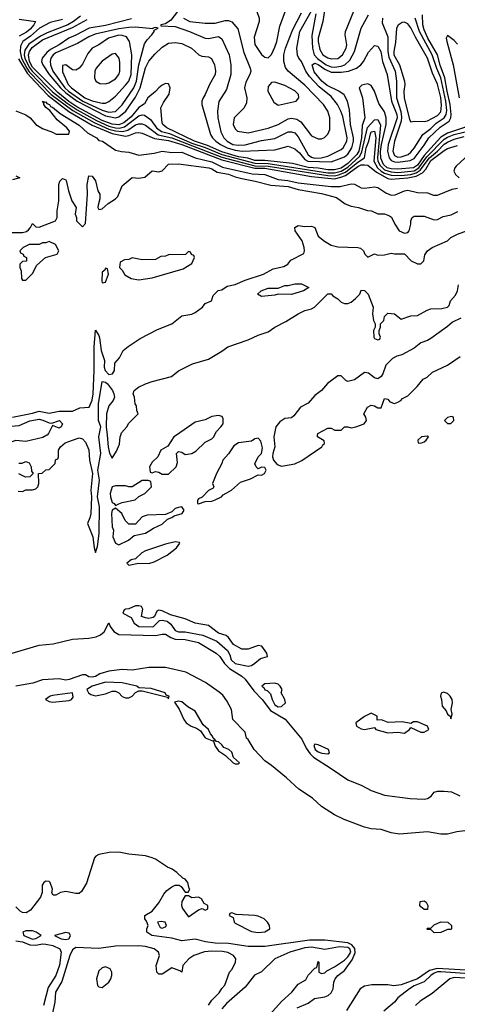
# Model space of a CAD drawing. Header units: inches. Extents: x 2348352 to 2479776, y 460422 to 613655.
# Tile 455 of 590: x 2431932 to 2434569, y 546576 to 552501. Entities that reach past the tile are written whole.
import ezdxf

# ---------------------------------------------------------------- set-up
doc = ezdxf.new("R2010")
doc.units = ezdxf.units.IN
doc.header["$MEASUREMENT"] = 0
doc.layers.add('C4534', color=7, linetype='Continuous')
doc.layers.add('C4535', color=7, linetype='Continuous')

msp = doc.modelspace()

# ---------------------------------------------------------------- linework, layer by layer
at = {"layer": 'C4534', "color": 4}
for points, elevation in [([(2432096.6, 550000), (2432072.5, 549987.5), (2431970, 549962), (2431910, 549969.3), (2431850, 549949.3), (2431770, 549936), (2431750, 549936), (2431742.4, 549942.4), (2431721.2, 549970), (2431727.2, 550000)], 24), ([(2431923.6, 549663.6), (2431950, 549662), (2431970, 549672), (2432010, 549672), (2432030, 549678), (2432042, 549690), (2432048.7, 549710), (2432046, 549770), (2432067.3, 549772.7), (2432090, 549792), (2432110, 549794), (2432146, 549830), (2432148.4, 549851.6), (2432162, 549858), (2432166, 549870), (2432166, 549910), (2432178, 549930), (2432205.6, 549954.4), (2432251.6, 549971.6), (2432290, 549984.7), (2432310, 549978), (2432330, 549958), (2432350, 549912), (2432353.4, 549850), (2432370.7, 549770.7), (2432362, 549670), (2432364.9, 549630), (2432360.7, 549530), (2432355.9, 549504.1), (2432342, 549470), (2432373.4, 549390), (2432382, 549322), (2432390, 549294), (2432402, 549330), (2432411.6, 549408.4), (2432413.2, 549570), (2432402, 549630), (2432412.4, 549730), (2432403.7, 549790), (2432420.5, 549890), (2432408.4, 549990), (2432410.7, 550000)], 24), ([(2432459, 550000), (2432466, 549930), (2432473.4, 549893.4), (2432490, 549862), (2432516.1, 549903.9), (2432534.3, 549945.7), (2432538, 549990), (2432540.9, 550000)], 24), ([(2432876.3, 550000), (2432862, 549990), (2432824.7, 549935.3), (2432782, 549910), (2432764.7, 549870), (2432730, 549838), (2432714, 549810), (2432718, 549778), (2432730, 549774), (2432750, 549782), (2432770, 549778), (2432790, 549766), (2432830, 549766), (2432875.3, 549810), (2432883.1, 549836.9), (2432878, 549890), (2432883.1, 549896.9), (2432890, 549902), (2432910, 549898), (2432930, 549884.7), (2432970, 549890.8), (2432994.5, 549905.5), (2433050, 549958), (2433090, 549978), (2433102, 549990), (2433106.8, 550000)], 24), ([(2433465, 550000), (2433462.8, 549990), (2433470.6, 549930), (2433458, 549890), (2433456.3, 549870), (2433461, 549850), (2433483.8, 549823.8), (2433510, 549814.4), (2433590, 549828.8), (2433632.1, 549847.9), (2433753.2, 549930), (2433758, 549942), (2433768, 549950), (2433767.3, 549967.3), (2433726, 549990), (2433727.1, 550000)], 24), ([(2431928, 549832), (2431947.3, 549832.7), (2431970, 549842), (2431990, 549834), (2432002, 549810), (2432003.6, 549783.6), (2432014, 549770), (2431994, 549750), (2431968.4, 549748.4), (2431927.3, 549767.3)], 24), ([(2431797.7, 548662.3), (2432050, 548737.4), (2432134.5, 548745.5), (2432250, 548773.2), (2432350, 548778.6), (2432392.8, 548787.2), (2432420, 548800), (2432442, 548818), (2432470, 548871), (2432478, 548850), (2432500.4, 548820.4), (2432530, 548800.6), (2432750, 548795.5), (2432790, 548804.2), (2432810, 548803.9), (2432843.3, 548783.3), (2432870, 548773.8), (2432930, 548772.2), (2433010, 548752.9), (2433115.6, 548690), (2433138.5, 548670), (2433167.4, 548627.4), (2433196.9, 548596.9), (2433270.1, 548550.1), (2433290, 548532.3), (2433342.7, 548462.7), (2433393, 548410), (2433444.4, 548344.4), (2433531.2, 548291.2), (2433632.6, 548172.6), (2433658.5, 548118.5), (2433682.5, 548082.5), (2433702.4, 548062.4), (2433810, 547996.1), (2433910, 547927.2), (2433993.5, 547893.5), (2434050, 547862.8), (2434130, 547835.5), (2434285.6, 547814.4), (2434370, 547810.8), (2434390, 547814.8), (2434411.9, 547828.1), (2434430, 547852.7), (2434450, 547858.4), (2434490, 547858), (2434534.7, 547854.7), (2434584.7, 547830)], 16), ([(2434630, 547621.5), (2434566.1, 547613.9), (2434510, 547600.2), (2434470, 547600.9), (2434390, 547613.2), (2434221, 547601), (2434170, 547608.1), (2434110, 547627.8), (2434050, 547632.9), (2434010, 547641.8), (2433888.3, 547688.3), (2433830, 547716.8), (2433750, 547766.5), (2433697.6, 547817.6), (2433613.6, 547870), (2433539.7, 547939.7), (2433450, 548014), (2433410, 548041.3), (2433345.6, 548110), (2433310, 548169), (2433298, 548178), (2433290, 548214), (2433216.2, 548290), (2433208, 548350), (2433181.5, 548401.5), (2433155.9, 548435.9), (2433135.1, 548455.1), (2433052.5, 548512.5), (2432934.5, 548574.5), (2432810, 548601.9), (2432710, 548602.9), (2432610, 548587.8), (2432550, 548590.9), (2432470, 548580.9), (2432415.4, 548564.6), (2432390, 548549), (2432370, 548544.5), (2432350, 548546.9), (2432330, 548558), (2432310, 548559.7), (2432230.8, 548530), (2432210, 548527.1), (2432170, 548535.4), (2432070, 548528.2), (2432011.4, 548508.6), (2431910, 548490.9)], 16), ([(2433604.7, 546555.3), (2433670, 546582.4), (2433708.8, 546611.2), (2433770, 546621.2), (2433790.6, 546629.4), (2433810, 546646), (2433821.6, 546670), (2433826, 546710), (2433833.3, 546730), (2433850, 546748.9), (2433890, 546780.3), (2433936, 546844), (2433953.8, 546886.2), (2433952.1, 546912.1), (2433934.5, 546934.5), (2433910, 546945.9), (2433770, 546961.5), (2433678.2, 546961.8), (2433410, 546924.7), (2433310, 546924.2), (2433190, 546941.3), (2433110, 546943.5), (2433052.1, 546952.1), (2432990, 546969.2), (2432910, 546958), (2432850, 546975.3), (2432728, 546990), (2432698, 547010), (2432698, 547030), (2432706, 547050), (2432696.4, 547076.4), (2432686, 547090), (2432686, 547110), (2432730, 547136), (2432770, 547186.8), (2432801.1, 547238.9), (2432819.7, 547260.3), (2432850, 547282.4), (2432870, 547293.4), (2432893.7, 547293.7), (2432905.2, 547285.2), (2432930, 547251.3), (2432948, 547252), (2432958, 547270), (2432953.6, 547273.6), (2432946, 547310), (2432930, 547329.2), (2432914.7, 547334.7), (2432879.6, 547370), (2432851.3, 547390), (2432822.3, 547402.3), (2432750, 547449.8), (2432730, 547457.5), (2432690, 547469.8), (2432590, 547479.7), (2432530, 547491.1), (2432472, 547490), (2432410, 547476.8), (2432392, 547468), (2432382.7, 547457.3), (2432335.4, 547304.6), (2432305.2, 547254.8), (2432290, 547244), (2432270, 547242.7), (2432210, 547255.8), (2432178, 547250), (2432150, 547232.7), (2432134, 547234), (2432126.6, 547246.6), (2432129.5, 547270), (2432115.6, 547310), (2432110, 547316.2), (2432090, 547316.9), (2432077.3, 547310), (2432067, 547293), (2432068.7, 547250), (2432058, 547222), (2431998, 547142), (2431972.5, 547127.5), (2431950, 547129.3), (2431936, 547136), (2431910, 547162)], 24), ([(2431910, 546957.6), (2431950, 546952.6), (2431994.3, 546934.3), (2432030, 546931.4), (2432070, 546940.3), (2432090, 546938.7), (2432132, 546930), (2432174, 546910), (2432182, 546890), (2432171.9, 546811.9), (2432150, 546749.3), (2432103.4, 546676.6), (2432076.4, 546570)], 24), ([(2433070, 546572), (2433090, 546602), (2433134.6, 546645.4), (2433150, 546672), (2433168.9, 546691.1), (2433197.2, 546770), (2433211.9, 546788.1), (2433233.2, 546830), (2433234, 546850), (2433221.2, 546870), (2433187.1, 546887.1), (2433153.6, 546893.6), (2433090, 546896.8), (2433046.9, 546893.1), (2432981, 546870), (2432950.7, 546850), (2432916, 546810), (2432910, 546769.2), (2432898, 546778), (2432850, 546795.3), (2432790, 546758), (2432770, 546758), (2432758, 546770), (2432755.3, 546810), (2432774, 546870), (2432769, 546890), (2432742, 546910), (2432690, 546924.2), (2432650, 546927.8), (2432510, 546927), (2432410, 546912), (2432270, 546917.2), (2432250, 546904), (2432234.4, 546870), (2432187, 546713), (2432148, 546650), (2432143.6, 546590), (2432123.8, 546496.2)], 28), ([(2433404.2, 546475.8), (2433510, 546592.7), (2433572.7, 546650), (2433610, 546697.3), (2433657.2, 546722.8), (2433670, 546752), (2433710, 546794), (2433722, 546798), (2433730, 546834), (2433734, 546830), (2433734, 546770), (2433750, 546762), (2433770, 546766), (2433782, 546778), (2433830, 546801.6), (2433890, 546842), (2433910, 546861.1), (2433927.2, 546890), (2433922.2, 546910), (2433910, 546918.9), (2433858.6, 546921.5), (2433770, 546905.2), (2433690, 546920.5), (2433650, 546916.8), (2433561, 546890), (2433470.4, 546849.6), (2433390, 546772.7), (2433348, 546752), (2433290, 546679), (2433178.8, 546581.2), (2433150, 546549)], 28), ([(2434830, 546769.4), (2434447.6, 546792.4), (2434400.8, 546779.2), (2434330.1, 546729.9), (2434230, 546693.6), (2434186.6, 546686.6), (2434150, 546694), (2434053.8, 546693.8), (2434010, 546685.1), (2433984.2, 546670), (2433901.1, 546538.9)], 24), ([(2434876.1, 546743.9), (2434470, 546772), (2434449.2, 546770.8), (2434430, 546763.5), (2434409.1, 546750), (2434369.4, 546710.6), (2434310, 546687.4), (2434280.3, 546670), (2434210, 546615.6), (2434190, 546589.5), (2434125.9, 546534.1)], 28), ([(2435307, 546527), (2435329, 546590), (2435328.9, 546608.9), (2435310, 546621.2), (2435296.8, 546636.8), (2435270, 546643.5), (2435187.4, 546647.4), (2435070, 546689.7), (2435030, 546695.8), (2435010, 546694.5), (2434930, 546672.7), (2434912.9, 546672.9), (2434850, 546689.3), (2434826, 546710), (2434785.5, 546714.5), (2434730, 546712.3), (2434650, 546732.3), (2434550, 546737.8), (2434524.9, 546730), (2434417.7, 546642.3), (2434345.1, 546594.9), (2434317.3, 546570)], 32)]:
    msp.add_lwpolyline(points, dxfattribs=dict(at, elevation=elevation))
for points, elevation in [([(2433370, 549982), (2433350, 549979), (2433330, 549964), (2433250, 549954), (2433223, 549937), (2433190.7, 549889.3), (2433156, 549850), (2433151, 549830), (2433118, 549770), (2433094, 549710), (2433102, 549690), (2433098, 549682), (2433070, 549668.7), (2433031.3, 549628.7), (2433010, 549618), (2433004.7, 549610), (2433004.7, 549590), (2433010, 549586.8), (2433050, 549601), (2433090, 549604), (2433110, 549610.8), (2433148, 549630), (2433158.6, 549641.4), (2433208.7, 549670), (2433262.3, 549717.7), (2433322.5, 549737.5), (2433370, 549762), (2433390, 549761), (2433408, 549770), (2433418, 549790), (2433410, 549806), (2433390, 549808), (2433370, 549798), (2433358, 549810), (2433349.1, 549829.1), (2433368.7, 549870), (2433389.1, 549890.9), (2433396, 549924), (2433384.7, 549964.7)], 24), ([(2434390, 549995.3), (2434354, 549990), (2434332, 549970), (2434334, 549954), (2434350, 549952), (2434370, 549961), (2434382, 549970), (2434395.3, 549990)], 24), ([(2432670, 549728), (2432611, 549689), (2432590, 549689.2), (2432570, 549695.3), (2432510, 549695.3), (2432490, 549689.3), (2432478.4, 549650), (2432479, 549630), (2432490, 549594.9), (2432501, 549590), (2432510, 549578), (2432530, 549586.8), (2432550, 549595.5), (2432629, 549611), (2432650, 549632), (2432686, 549650), (2432726, 549690), (2432722, 549722), (2432707.3, 549727.3)], 24), ([(2432910, 549569), (2432890, 549566), (2432870, 549559.3), (2432850, 549539), (2432810, 549524), (2432700.7, 549519.3), (2432671.3, 549508.7), (2432630, 549466), (2432590, 549466), (2432567.3, 549487.3), (2432548.7, 549530), (2432510, 549562), (2432490, 549549), (2432486.4, 549530), (2432489.3, 549449.3), (2432497.3, 549430), (2432493.7, 549390), (2432510, 549350.4), (2432530, 549340.5), (2432588.7, 549370), (2432622, 549398), (2432690, 549410.5), (2432738.7, 549441.3), (2432790, 549466), (2432823.7, 549496.3), (2432850, 549504.9), (2432863.7, 549516.3), (2432911.2, 549528.8), (2432922.7, 549550), (2432918.4, 549558.4)], 24), ([(2432870, 549359), (2432810, 549345.1), (2432690, 549304), (2432668.1, 549291.9), (2432630, 549256), (2432604.7, 549250), (2432578, 549230), (2432590, 549218), (2432649.1, 549230.9), (2432710, 549227.9), (2432741.8, 549238.2), (2432822, 549278), (2432876.5, 549323.5), (2432898, 549350), (2432895.3, 549355.3)], 24), ([(2432650, 548973.2), (2432630, 548973.2), (2432590, 548955.3), (2432570, 548954), (2432562, 548950), (2432554, 548930), (2432603.6, 548903.6), (2432622.8, 548870), (2432650, 548849.3), (2432730, 548847.5), (2432739.3, 548850), (2432774.5, 548885.5), (2432790, 548888.2), (2432821.6, 548881.6), (2432843, 548863), (2432870, 548824.9), (2432890, 548816.9), (2432930, 548816.9), (2433036.7, 548796.7), (2433120.9, 548760.9), (2433185.3, 548705.3), (2433199.1, 548679.1), (2433207.6, 548650), (2433230, 548627.7), (2433310, 548610.5), (2433330, 548615.5), (2433350, 548628.4), (2433382.9, 548657.1), (2433426, 548670), (2433422, 548690), (2433391.9, 548731.9), (2433370, 548736), (2433310, 548712.7), (2433270, 548713.2), (2433220.7, 548740.7), (2433190, 548784), (2433175.5, 548795.5), (2433130, 548808.7), (2433070, 548855.1), (2432989.6, 548869.6), (2432930, 548896), (2432840.2, 548920.2), (2432790, 548944), (2432770, 548948.7), (2432758, 548942), (2432744.7, 548910), (2432736.8, 548903.2), (2432710, 548898), (2432690, 548901.2), (2432666, 548910), (2432674.6, 548954.6), (2432666, 548970)], 24), ([(2432450, 548514), (2432368.4, 548490), (2432336.3, 548470), (2432347.3, 548450), (2432360.3, 548440.3), (2432390, 548433.4), (2432450, 548444.6), (2432490, 548461.3), (2432510, 548461.3), (2432530, 548450.4), (2432550, 548429), (2432570, 548420.2), (2432590, 548420.2), (2432609.5, 548430), (2432630, 548453.4), (2432650, 548462), (2432670, 548462), (2432823.6, 548423.6), (2432830, 548414), (2432834, 548430), (2432816, 548436), (2432808.7, 548450), (2432724.1, 548475.9), (2432650, 548481.2), (2432639, 548490), (2432550, 548511.6)], 24), ([(2433470, 548508.7), (2433410, 548504), (2433400.7, 548499.3), (2433391.3, 548490), (2433403.4, 548483.4), (2433410, 548468.5), (2433424.1, 548464.1), (2433443.8, 548443.8), (2433453, 548410), (2433470, 548378.9), (2433490, 548367), (2433510, 548368.1), (2433533.2, 548390), (2433529.2, 548410), (2433508.7, 548450), (2433513.2, 548470), (2433502, 548490), (2433490, 548502)], 24), ([(2432251, 548451), (2432130, 548434.4), (2432116.3, 548430), (2432088.8, 548410), (2432110, 548397.4), (2432130, 548394.3), (2432230, 548405.3), (2432244, 548410), (2432255.3, 548424.7)], 24), ([(2434485.5, 548454.5), (2434470.9, 548449.1), (2434466.8, 548430), (2434474, 548410), (2434477.3, 548370), (2434502, 548342), (2434510, 548322.8), (2434526, 548310), (2434530, 548294), (2434537.2, 548322.8), (2434532.7, 548350), (2434539.3, 548390), (2434537.2, 548410), (2434526, 548430), (2434510, 548446)], 24), ([(2432890, 548401.2), (2432864.7, 548395.3), (2432892.8, 548352.8), (2432921, 548290), (2432936, 548270), (2432966, 548250), (2432998.7, 548238.7), (2433022, 548222), (2433050, 548179.1), (2433099.8, 548159.8), (2433110.8, 548130), (2433130, 548101), (2433173, 548073), (2433218, 548030), (2433230, 548024), (2433250, 548022.8), (2433256, 548030), (2433220.7, 548060.7), (2433210, 548092.7), (2433192.7, 548110), (2433162.4, 548122.4), (2433150, 548138), (2433130, 548155.1), (2433118, 548158), (2433110, 548168), (2433102, 548162), (2433108, 548170), (2433098, 548178), (2433095.1, 548190), (2433083, 548203), (2433069.2, 548230), (2433037.5, 548257.5), (2432990, 548340.9), (2432945.6, 548365.6), (2432910, 548396.2)], 24), ([(2434050, 548328), (2434010, 548308.7), (2433958, 548270), (2433961, 548250), (2433990, 548234), (2434010, 548230.7), (2434070, 548242), (2434078, 548230), (2434150, 548210.6), (2434210, 548213.4), (2434250, 548208), (2434282, 548230), (2434290, 548242), (2434350, 548213.4), (2434370, 548214.8), (2434398, 548230), (2434389, 548250), (2434330, 548275.1), (2434304.7, 548275.3), (2434290, 548266), (2434236, 548276), (2434152.3, 548272.3), (2434112, 548288), (2434086, 548286), (2434086, 548310)], 24), ([(2433710, 548140.7), (2433705.5, 548134.5), (2433713.4, 548110), (2433730, 548094.6), (2433753.2, 548086.8), (2433790, 548084), (2433799, 548090), (2433794, 548110), (2433730, 548138.3)], 24), ([(2432950, 547229), (2432930, 547229), (2432910, 547194), (2432907.6, 547170), (2432913.8, 547153.8), (2432950, 547102), (2433010, 547144.7), (2433032, 547152), (2433050, 547142), (2433066, 547150), (2433066, 547170), (2433043.1, 547183.1), (2433028, 547210), (2433010, 547222), (2432970, 547218)], 24), ([(2434370, 547146), (2434350, 547162), (2434344, 547170), (2434344.7, 547195.3), (2434370, 547198), (2434382, 547190), (2434392, 547170), (2434390, 547146)], 16), ([(2433210, 547126), (2433198, 547122), (2433194, 547110), (2433218, 547098), (2433224.7, 547070), (2433230, 547064.7), (2433330, 547014), (2433370, 547008.2), (2433410, 547013.4), (2433439, 547030), (2433437.2, 547050), (2433425.2, 547070), (2433405.2, 547090), (2433370, 547107), (2433348.5, 547111.5), (2433236.4, 547116.4)], 24), ([(2432785.2, 547074.8), (2432762, 547070), (2432778, 547038), (2432790, 547034), (2432810, 547042), (2432818, 547050), (2432808, 547070)], 24), ([(2434430, 547006), (2434410, 547026), (2434390, 547026), (2434386, 547030), (2434390, 547034), (2434410, 547034), (2434430, 547054), (2434470, 547072), (2434511.6, 547071.6), (2434534, 547050), (2434534, 547030), (2434530, 547026), (2434510, 547026), (2434470, 547008)], 16), ([(2431970, 547018.5), (2431950.6, 547010), (2431958.4, 546990), (2432010, 546969.3), (2432030, 546973.1), (2432062.7, 546990), (2432032.7, 547010), (2432010, 547017.8)], 28), ([(2432210, 547009.4), (2432142, 546990), (2432182, 546970), (2432210, 546966), (2432228.7, 546970), (2432236.6, 546983.4), (2432238.4, 546990), (2432230, 547005.2)], 28), ([(2432450, 546802), (2432430, 546795.3), (2432410, 546778), (2432396, 546730), (2432402, 546690), (2432410, 546682), (2432430, 546678), (2432468.7, 546710), (2432482, 546730), (2432488, 546750), (2432488, 546770), (2432478, 546790)], 32)]:
    msp.add_lwpolyline(points, close=True, dxfattribs=dict(at, elevation=elevation))
at = {"layer": 'C4535', "color": 4}
for points, elevation in [([(2433490, 552674), (2433470, 552674), (2433450, 552659), (2433376, 552590), (2433362, 552558), (2433361, 552550), (2433374.8, 552510), (2433374.8, 552490), (2433344.7, 552395.3), (2433350, 552352), (2433390, 552291), (2433410, 552274.8), (2433430, 552271), (2433450, 552291.3), (2433470, 552336), (2433481.6, 552370), (2433499.1, 552460.9), (2433539.5, 552570), (2433539.5, 552610), (2433530, 552635.3), (2433510, 552662)], 76), ([(2432630, 552454.8), (2432590, 552453.1), (2432530, 552446.2), (2432386.7, 552413.3), (2432350, 552397.7), (2432281.6, 552358.4), (2432150, 552300.8), (2432133.4, 552290), (2432120.3, 552270), (2432116.5, 552250), (2432119, 552230), (2432132.4, 552190), (2432204.1, 552090), (2432227.1, 552070), (2432312.3, 552010), (2432430, 551956.3), (2432470, 551944.3), (2432510, 551947.9), (2432550, 551988), (2432619.8, 552090), (2432635.7, 552130), (2432650.7, 552229.3), (2432684.7, 552355.3), (2432700.1, 552379.9), (2432729, 552410), (2432742, 552430), (2432742, 552438), (2432766, 552450), (2432750, 552454), (2432734, 552450), (2432734, 552446)], 68), ([(2434250, 552486), (2434236.8, 552483.2), (2434212.8, 552467.2), (2434203, 552450), (2434196.3, 552363.7), (2434186.2, 552310), (2434187.3, 552290), (2434220.8, 552230), (2434250.3, 552130), (2434253.1, 552110), (2434247.8, 552070), (2434249, 552030), (2434280.5, 551900.5), (2434290, 551886.8), (2434309.3, 551890.7), (2434370, 551888.2), (2434390, 551893), (2434450, 551924.9), (2434470, 551945.5), (2434473.6, 551986.4), (2434470, 552032.7), (2434450, 552112.7), (2434419.3, 552179.3), (2434389.7, 552270), (2434316.5, 552396.5), (2434290, 552452.3), (2434270, 552476)], 72), ([(2432530, 552406.9), (2432467.3, 552390), (2432410, 552349.3), (2432370, 552329.3), (2432342.3, 552297.7), (2432310, 552234), (2432290, 552209.2), (2432270, 552197.2), (2432250, 552199), (2432210, 552228.7), (2432190, 552226), (2432190, 552186), (2432225.5, 552110), (2432244.6, 552090), (2432326, 552030), (2432370, 552011.6), (2432430, 551997.6), (2432450, 551999.3), (2432470, 552008), (2432510, 552040.5), (2432570, 552106), (2432590, 552130.6), (2432604.4, 552170), (2432607.8, 552290), (2432594, 552370), (2432576.6, 552396.6), (2432550, 552406.3)], 72), ([(2432510, 552297.2), (2432490, 552292.7), (2432428.9, 552251.1), (2432393.4, 552210), (2432384.9, 552190), (2432382.8, 552150), (2432390.8, 552130.8), (2432416, 552116), (2432450, 552114.8), (2432470, 552120.7), (2432510, 552144), (2432529.4, 552170), (2432536.2, 552190), (2432536.6, 552243.4), (2432531.8, 552270)], 76), ([(2433470, 552124), (2433450, 552122), (2433430, 552098), (2433426.8, 552070), (2433464, 552004), (2433490, 551986), (2433598, 552010), (2433614, 552030), (2433612.7, 552050), (2433590, 552072.7), (2433530, 552105.2)], 76), ([(2432110, 551166), (2432090, 551158), (2432070, 551158), (2432050, 551148.7), (2431990, 551148), (2431954, 551130), (2431934, 551110), (2431938, 551098), (2431954, 551090), (2431958, 551078), (2431974, 551070), (2431972.7, 551047.3), (2431950, 551046), (2431934, 551030), (2431934, 551010), (2431942, 550990), (2431943.6, 550943.6), (2431950, 550934), (2431970, 550934), (2432010, 550974), (2432036.4, 551023.6), (2432088, 551070), (2432158, 551090), (2432168, 551110), (2432148.4, 551148.4)], 32), ([(2432950, 551106), (2432932, 551088), (2432830, 551086), (2432810, 551078), (2432783.6, 551076.4), (2432750, 551058), (2432670, 551055.3), (2432610, 551068), (2432590, 551058), (2432564.7, 551055.3), (2432538, 551042), (2432534, 551010), (2432550, 550994), (2432565.4, 550965.4), (2432603.5, 550943.5), (2432650, 550934.8), (2432730, 550948), (2432918, 551002), (2432970, 551034), (2432986, 551070), (2432982, 551082), (2432967.3, 551087.3), (2432962, 551102)], 32), ([(2432450, 551006), (2432446, 550994), (2432430, 550982), (2432427, 550930), (2432430, 550918), (2432450, 550922), (2432468, 550970), (2432462, 551002)], 32), ([(2433570, 550847), (2433490.6, 550849.4), (2433470, 550842.7), (2433390, 550835.3), (2433366, 550850), (2433388, 550870), (2433430, 550886), (2433490, 550884.7), (2433530, 550901), (2433550, 550901), (2433590.8, 550910.8), (2433630, 550911.3), (2433674, 550890), (2433642, 550870)], 24), ([(2434534, 550114), (2434510, 550108), (2434492, 550090), (2434510, 550072), (2434530, 550072), (2434548, 550090), (2434546, 550110)], 24)]:
    msp.add_lwpolyline(points, close=True, dxfattribs=dict(at, elevation=elevation))
for points, elevation in [([(2433770.4, 552569.6), (2433758, 552490), (2433730.3, 552390), (2433730.3, 552370), (2433740.5, 552320.5), (2433758, 552290), (2433790, 552270.4), (2433810, 552265.3), (2433850, 552267.4), (2433878, 552290), (2433900.4, 552330), (2433903.1, 552350), (2433892.6, 552410), (2433895.4, 552430), (2433964, 552596)], 72), ([(2431930, 552503.8), (2432026.8, 552490), (2432018, 552470), (2431995.4, 552444.6), (2431974.3, 552425.7), (2431930, 552400.8)], 44), ([(2432190, 552501.4), (2432116.7, 552483.3), (2432051.2, 552448.8), (2431998.6, 552401.4), (2431952, 552370), (2431938.3, 552341.7), (2431936.2, 552310), (2431943.7, 552270), (2431974.9, 552210), (2431990, 552186.9), (2432122.9, 552050), (2432253.4, 551953.4), (2432382.2, 551882.2), (2432470, 551842.5), (2432510, 551831.5), (2432552.7, 551827.3), (2432583.3, 551836.7), (2432630, 551867.1), (2432650, 551874.4), (2432670, 551873.4), (2432690, 551865.2), (2432767.7, 551807.7), (2432848.8, 551790), (2433150, 551673.9), (2433350, 551621.8), (2433430, 551620.3), (2433790, 551562.6), (2433830, 551561.8), (2433853.7, 551566.3), (2433896.2, 551583.8), (2433970, 551643.9), (2434010.6, 551669.4), (2434020.9, 551730), (2434036.8, 551770), (2434045.5, 551814.5), (2434050, 551826), (2434070, 551830.3), (2434077.6, 551790), (2434065.2, 551650), (2434087.8, 551610), (2434109.4, 551589.4), (2434130, 551577.1), (2434170, 551565.8), (2434230, 551564), (2434290, 551570.1), (2434321.2, 551578.8), (2434345.7, 551594.3), (2434401.7, 551670), (2434450.7, 551709.3), (2434490, 551751.8), (2434510, 551764.7), (2434550, 551782.7), (2434610, 551797)], 48), ([(2432298.7, 552521.3), (2432257.6, 552490), (2432221.6, 552470), (2432098, 552422), (2432058, 552402), (2431987.4, 552352.6), (2431963.6, 552316.4), (2431959.8, 552290), (2431963.1, 552270), (2431990, 552214.3), (2432008, 552190), (2432130, 552066.1), (2432217.7, 551997.7), (2432278.1, 551958.1), (2432394.7, 551894.7), (2432470, 551860.5), (2432510, 551849.6), (2432532.6, 551847.4), (2432563.9, 551856.1), (2432650, 551921.7), (2432670, 551928.5), (2432685.3, 551925.3), (2432720.3, 551900.2), (2432757.6, 551850), (2432787.7, 551827.7), (2432835.7, 551815.7), (2432970, 551757.2), (2433050, 551731), (2433150, 551689.3), (2433350, 551636.4), (2433430, 551635.3), (2433790, 551579.2), (2433830, 551578.8), (2433870, 551588.4), (2433910, 551614.3), (2433981.1, 551678.9), (2433994.2, 551705.8), (2434027.7, 551852.3), (2434070, 551898.8), (2434090, 551900.7), (2434106.8, 551866.8), (2434087.5, 551670), (2434090.7, 551650), (2434103.9, 551623.9), (2434130, 551597.9), (2434170, 551584.3), (2434210, 551581.9), (2434310, 551592), (2434338.2, 551610), (2434384.5, 551675.5), (2434490, 551781.9), (2434510, 551794.2), (2434550, 551808.9), (2434650, 551833.9)], 52), ([(2434630, 551857.3), (2434510, 551818), (2434470, 551793.6), (2434370, 551682.6), (2434330, 551625.8), (2434306, 551610), (2434210, 551601.1), (2434170, 551602.7), (2434146.5, 551610), (2434124.5, 551630), (2434108, 551668), (2434107, 551707), (2434111.5, 551750), (2434139.5, 551870), (2434141.2, 551910), (2434130, 551945.5), (2434097, 551997), (2434070, 552070.5), (2434050, 552103.8), (2434030, 552114.4), (2433993.4, 552106.6), (2433978, 552090), (2433997.2, 552030), (2434012.2, 551910), (2433996.4, 551863.6), (2433991.6, 551790), (2433975.3, 551710), (2433964.2, 551690), (2433910, 551635.7), (2433870, 551607.7), (2433830, 551596.4), (2433790, 551596.8), (2433730, 551607.7), (2433670, 551611.3), (2433576, 551636), (2433410, 551653.6), (2433350, 551652.7), (2433306.5, 551666.5), (2433250, 551676), (2433150, 551705), (2433064, 551744), (2432986, 551770), (2432819.3, 551850), (2432794, 551870), (2432790, 551881), (2432783.8, 551970), (2432798, 552002), (2432832.5, 552052.5), (2432839.5, 552090), (2432830, 552114), (2432810, 552116.4), (2432790, 552107.2), (2432770, 552090.3), (2432751.6, 552068.4), (2432704.7, 552030), (2432684.8, 551995.2), (2432650, 551972.2), (2432603.9, 551916.1), (2432559.6, 551880.4), (2432530, 551867.1), (2432490, 551871.5), (2432430, 551894.2), (2432276.5, 551976.5), (2432228.5, 552008.5), (2432161.8, 552061.8), (2432010, 552215.6), (2431991.4, 552250), (2431984.8, 552290), (2431991.1, 552310), (2432006.8, 552333.2), (2432070, 552378.7), (2432250, 552454.2), (2432338.8, 552501.2)], 56), ([(2432605.8, 552505.8), (2432450, 552466), (2432350.7, 552450), (2432270, 552407.1), (2432228, 552390), (2432170.5, 552350), (2432118, 552322), (2432096.2, 552303.8), (2432068.9, 552270), (2432063.6, 552250), (2432071.3, 552230), (2432110.9, 552170), (2432178.9, 552090), (2432210, 552061.1), (2432279, 552010), (2432450, 551922.2), (2432509, 551911), (2432530, 551916.8), (2432572.3, 551950), (2432630, 552033.7), (2432658.4, 552090), (2432690, 552210.7), (2432710, 552250.6), (2432746.5, 552293.5), (2432790, 552336.3), (2432830, 552359.1), (2432870, 552363), (2432910, 552358), (2432968.5, 552328.5), (2433011.3, 552290), (2433030, 552280.7), (2433070, 552277.3), (2433088, 552268), (2433106, 552230), (2433112.8, 552192.8), (2433110.5, 552170), (2433075.5, 552110), (2433050.4, 552049.7), (2433037.3, 552030), (2433030.7, 552010), (2433030.7, 551990), (2433081.3, 551810), (2433093.7, 551790), (2433114.6, 551770), (2433142, 551750), (2433181.7, 551730), (2433230, 551716.2), (2433272, 551710), (2433470, 551717.6), (2433550, 551740.5), (2433590, 551724.4), (2433619.3, 551699.3), (2433650, 551659.3), (2433668.5, 551648.5), (2433810, 551645.6), (2433890, 551675.2), (2433910, 551691.6), (2433934.3, 551730), (2433943.4, 551770), (2433943.2, 551790), (2433926.5, 551870), (2433919.1, 551959.1), (2433907.8, 552010), (2433888.4, 552048.5), (2433856.2, 552070), (2433784.4, 552104.4), (2433752.1, 552130), (2433706.4, 552186.4), (2433694, 552230), (2433710, 552239), (2433730, 552231.8), (2433770, 552202.3), (2433810, 552185.5), (2433870, 552185.1), (2433912.7, 552190), (2433962, 552210), (2433987.6, 552230), (2434004.2, 552250), (2434033.9, 552306.1), (2434070, 552346), (2434090, 552341), (2434108, 552310), (2434118.9, 552250), (2434147.4, 552170), (2434172.7, 552010), (2434205.1, 551930), (2434205.9, 551910), (2434153.1, 551750), (2434147.8, 551710), (2434158.2, 551670), (2434170, 551653.6), (2434190, 551644.5), (2434210, 551644.4), (2434285.9, 551654.1), (2434310, 551666), (2434370, 551744.9), (2434396.8, 551790), (2434465.4, 551854.6), (2434519.7, 551890), (2434529.1, 551910.9), (2434531.4, 551930), (2434526, 551990), (2434507.2, 552070), (2434494.6, 552150), (2434466.4, 552226.4), (2434449.8, 552290), (2434392.3, 552390), (2434370, 552439.5), (2434361.6, 552470), (2434359.7, 552530)], 64), ([(2432882.8, 552550), (2432842.8, 552497.2), (2432810, 552475.3), (2432782, 552470), (2432783.6, 552463.6), (2432870, 552459.1), (2432956, 552430), (2433050, 552390.5), (2433070, 552388), (2433130, 552399.1), (2433150, 552384.7), (2433195.5, 552290), (2433203.8, 552230), (2433203.8, 552170), (2433178.4, 552081.6), (2433132.4, 552007.6), (2433123.7, 551950), (2433127.2, 551910), (2433145.1, 551825.1), (2433162.4, 551790), (2433181.6, 551770), (2433216, 551750), (2433250, 551745.8), (2433290, 551747.9), (2433390, 551773.1), (2433470, 551786.7), (2433550, 551826.7), (2433570, 551826.7), (2433590, 551819.3), (2433610, 551796.3), (2433670, 551687.2), (2433690, 551672.6), (2433710, 551668.3), (2433748.7, 551670), (2433790, 551679.2), (2433870, 551719.3), (2433882, 551730), (2433903.6, 551770), (2433904.7, 551790), (2433878.8, 551918.8), (2433868.2, 551950), (2433846.3, 551990), (2433810, 552038.4), (2433736.9, 552096.9), (2433679.4, 552159.4), (2433656.9, 552190), (2433630, 552249), (2433613.3, 552270), (2433606.9, 552286.9), (2433601.5, 552330), (2433619.8, 552430), (2433690, 552554.9)], 68), ([(2432920.4, 552510), (2432958, 552490), (2433050, 552480.3), (2433110, 552480.3), (2433170, 552496.4), (2433190, 552495.5), (2433210, 552486.8), (2433246.2, 552446.2), (2433283.9, 552303.9), (2433322, 552210), (2433324.9, 552190), (2433319.1, 552170), (2433295.2, 552124.8), (2433287.7, 552090), (2433300.7, 552030), (2433299.8, 552000.2), (2433284.7, 551970), (2433224.7, 551910), (2433218.8, 551870), (2433230, 551844.7), (2433244.7, 551830), (2433310, 551820.5), (2433430, 551848.5), (2433490, 551870.4), (2433550, 551903.8), (2433570, 551908.2), (2433601.7, 551901.7), (2433625.8, 551885.8), (2433690, 551801), (2433730, 551784.7), (2433750, 551784.7), (2433768.4, 551791.6), (2433788.4, 551811.6), (2433800.4, 551839.6), (2433801.2, 551910), (2433789.3, 551950), (2433763.7, 551990), (2433650, 552107.6), (2433549.4, 552190), (2433533.1, 552213.1), (2433524.2, 552250), (2433524.7, 552290), (2433533.3, 552330), (2433578.7, 552441.3), (2433630, 552541)], 72), ([(2433715.9, 552535.9), (2433693.5, 552406.5), (2433696.3, 552330), (2433706.2, 552290), (2433726.6, 552266.6), (2433778.9, 552230), (2433810, 552217.5), (2433830, 552215), (2433870, 552220.7), (2433890.7, 552229.3), (2433922.2, 552257.7), (2433949.8, 552310.2), (2433989.4, 552450), (2434034, 552530)], 68), ([(2434118.8, 552510), (2434117.3, 552482.7), (2434150, 552398), (2434151, 552310), (2434156.1, 552276.1), (2434194, 552190), (2434202, 552130), (2434203.5, 552030), (2434228.4, 551948.4), (2434233.7, 551913.6), (2434230.8, 551889.2), (2434190, 551769.2), (2434180.7, 551710), (2434190, 551683.7), (2434210, 551674), (2434230, 551675.8), (2434272.7, 551690), (2434290, 551703), (2434310, 551727.3), (2434361.6, 551810), (2434410, 551845.8), (2434442.6, 551877.4), (2434490.4, 551909.6), (2434502.2, 551930), (2434506.4, 551953.6), (2434500.4, 552010), (2434470.5, 552150), (2434446.1, 552206.1), (2434418.2, 552290), (2434341, 552430), (2434315, 552510)], 68), ([(2434570, 552353.4), (2434550, 552376.4), (2434510, 552404.7), (2434502.7, 552390), (2434505.1, 552370), (2434544, 552230), (2434579.7, 552030)], 56), ([(2431926, 552266), (2431978.3, 552178.3), (2432025.8, 552125.8), (2432105, 552045), (2432228.6, 551948.6), (2432370, 551865.7), (2432490, 551815.5), (2432570, 551800.2), (2432590, 551803.2), (2432630, 551819.6), (2432650, 551822), (2432670, 551817.6), (2432745.4, 551785.4), (2432830, 551774.1), (2432910, 551749.2), (2433150, 551657.3), (2433350, 551607.6), (2433410, 551608), (2433690, 551557.8), (2433830, 551544), (2433867.8, 551552.2), (2433896.1, 551563.9), (2433970, 551618.1), (2433990, 551626.4), (2434010, 551628.3), (2434030, 551624.9), (2434082.4, 551582.4), (2434150, 551545.6), (2434170, 551541.4), (2434270.9, 551549.1), (2434321.7, 551558.3), (2434359.8, 551580.2), (2434378.5, 551601.5), (2434410, 551652.8), (2434490, 551713.2), (2434510, 551724.7), (2434570, 551743.7)], 44), ([(2431910, 551952), (2431970, 551927.3), (2431994.8, 551910), (2432030, 551870.8), (2432070, 551846), (2432130, 551824.7), (2432151.6, 551811.6), (2432228, 551812), (2432233.2, 551830), (2432216, 551850), (2432158.6, 551898.6), (2432115.1, 551955.1), (2432090, 551972.7), (2432077, 551990), (2432078.6, 551998.6), (2432070, 552010.8), (2432083.6, 552003.6), (2432090, 552007.3), (2432096.1, 551996.1), (2432112.8, 551990), (2432118.4, 551978.4), (2432130, 551974.7), (2432176.8, 551936.8), (2432290, 551866.5), (2432340.1, 551820.1), (2432394.4, 551790), (2432410, 551774.4), (2432430.8, 551770), (2432510, 551716.3), (2432546.6, 551706.6), (2432590, 551703.8), (2432650, 551686.4), (2432742, 551698), (2432790, 551710.3), (2432850, 551700.8), (2432910, 551704.5), (2432989.4, 551669.4), (2433090, 551644.6), (2433153.6, 551613.6), (2433332.9, 551572.9), (2433410, 551568.3), (2433490, 551538.2), (2433547.3, 551532.7), (2433610, 551518.9), (2433810, 551497.1), (2433862.8, 551497.2), (2433930, 551512.2), (2433950, 551510.5), (2433990, 551488.2), (2434010, 551486.4), (2434070, 551494), (2434090, 551490.4), (2434138.6, 551458.6), (2434170, 551445.2), (2434193.8, 551446.2), (2434250, 551470.4), (2434270, 551474), (2434330, 551461.6), (2434390, 551459.1), (2434425.8, 551445.8), (2434450, 551444.9), (2434538.3, 551481.7), (2434570, 551486.3)], 36), ([(2431850, 551220.7), (2431950, 551221), (2431973.2, 551226.8), (2431984.7, 551235.3), (2431998, 551250), (2432010, 551274), (2432030, 551254), (2432050, 551252), (2432148, 551290), (2432159, 551310), (2432159, 551350), (2432169, 551410), (2432169.2, 551510), (2432175.3, 551530), (2432190, 551544.7), (2432210, 551538), (2432212.8, 551532.8), (2432226.8, 551470), (2432247.3, 551410), (2432272, 551370), (2432266, 551330), (2432274, 551310), (2432274, 551290), (2432310, 551254), (2432330, 551274), (2432340.4, 551450), (2432339.7, 551510), (2432350, 551561), (2432370, 551558.8), (2432390, 551530.8), (2432403.1, 551470), (2432416.3, 551450), (2432416.3, 551423.7), (2432404.9, 551384.9), (2432404, 551370), (2432410, 551358), (2432430, 551362), (2432464.7, 551395.3), (2432510, 551422), (2432523.1, 551436.9), (2432550, 551502), (2432609.3, 551550.7), (2432650, 551546.8), (2432686, 551554), (2432730, 551591.3), (2432770, 551584.7), (2432790, 551591), (2432830, 551630.6), (2432890, 551633.4), (2433072, 551610), (2433090, 551604), (2433122.9, 551582.9), (2433190, 551571.3), (2433230, 551554.3), (2433270, 551544.4), (2433352, 551530), (2433445.5, 551505.5), (2433550, 551497.6), (2433610, 551478.3), (2433750, 551455.8), (2433842, 551430), (2433893.7, 551393.7), (2433930, 551378.8), (2433974, 551370), (2434028.4, 551351.6), (2434051.1, 551351.1), (2434090, 551332), (2434130, 551332), (2434159.6, 551319.6), (2434172.7, 551312.7), (2434192, 551270), (2434218, 551230), (2434250, 551216), (2434270, 551221), (2434279, 551230), (2434288.7, 551270), (2434288.9, 551291.1), (2434298, 551310), (2434310, 551318), (2434370, 551318.8), (2434430, 551296), (2434450, 551298.8), (2434484.5, 551315.5), (2434532.5, 551327.5), (2434572.5, 551347.5)], 32), ([(2434615.6, 551670), (2434561.4, 551618.6), (2434554.4, 551610), (2434549.1, 551590), (2434559.1, 551570), (2434580.8, 551550)], 44), ([(2431910, 551562), (2431934, 551550), (2431890, 551538)], 32), ([(2431890, 550108.4), (2432010, 550132.7), (2432050, 550145.3), (2432110, 550133), (2432170, 550145.7), (2432250, 550145.5), (2432294.8, 550165.2), (2432351.5, 550168.5), (2432370, 550212), (2432375.1, 550250), (2432382, 550390), (2432381.8, 550530), (2432390, 550632), (2432410, 550601), (2432413.8, 550586.2), (2432422.6, 550510), (2432444.2, 550450), (2432441.3, 550410), (2432446.7, 550390), (2432470, 550366.7), (2432491, 550369), (2432503.6, 550390), (2432505.1, 550434.9), (2432534.3, 550465.7), (2432556.9, 550510), (2432585.2, 550534.8), (2432658.2, 550581.9), (2432763.3, 550636.7), (2432850, 550670.3), (2432910, 550718), (2432970, 550728.7), (2432990, 550738), (2433034, 550770), (2433050, 550794), (2433088, 550810), (2433098, 550842), (2433129.3, 550870.7), (2433150, 550876), (2433183.2, 550896.8), (2433230, 550907.3), (2433290, 550933), (2433402, 550970), (2433459.3, 551000.7), (2433524.7, 551015.3), (2433548, 551030), (2433566.8, 551053.2), (2433645.2, 551094.8), (2433649.3, 551110), (2433647, 551130), (2433634.5, 551170), (2433592.7, 551230), (2433589.3, 551250.7), (2433610, 551262.8), (2433650, 551256.3), (2433690, 551258.8), (2433710, 551251), (2433730, 551198), (2433768.3, 551168.3), (2433810, 551143.8), (2433850, 551134), (2433970.6, 551130.6), (2433986.4, 551126.4), (2434004.7, 551110), (2434012, 551090), (2434030, 551072), (2434070, 551092), (2434090, 551084.7), (2434130, 551086), (2434170, 551096), (2434191.1, 551091.1), (2434250, 551091.3), (2434292, 551050), (2434330, 551031.3), (2434348.4, 551031.6), (2434368, 551050), (2434373.6, 551086.4), (2434388.7, 551110), (2434418, 551130), (2434510, 551170.7), (2434529.7, 551190.3), (2434569.2, 551210), (2434630, 551232.4)], 28), ([(2432540.9, 550000), (2432545.1, 550014.9), (2432578, 550050), (2432590, 550074), (2432646, 550130), (2432638, 550150), (2432636.4, 550176.4), (2432628.9, 550188.9), (2432624, 550230), (2432615.3, 550250), (2432622, 550270), (2432648.7, 550290), (2432689.7, 550310.3), (2432730, 550323.8), (2432846.2, 550353.8), (2432890, 550387.7), (2432973.2, 550430), (2433070, 550458.4), (2433150, 550506), (2433186.7, 550533.3), (2433310, 550573.7), (2433370, 550603.1), (2433430, 550621.6), (2433470, 550650.3), (2433535.9, 550684.1), (2433610, 550730.4), (2433650, 550750.4), (2433690, 550760.5), (2433709, 550770), (2433790, 550852), (2433810, 550852), (2433819.6, 550839.6), (2433850, 550822), (2433870, 550802), (2433890, 550794), (2433910, 550794), (2433930, 550802), (2433956.5, 550823.5), (2433982, 550850), (2433990, 550874), (2434010, 550872), (2434031, 550850), (2434062, 550770), (2434058, 550730), (2434064.7, 550690), (2434074, 550670), (2434074, 550650), (2434064.7, 550630), (2434066, 550590), (2434070, 550582), (2434090, 550574), (2434102, 550578), (2434106, 550590), (2434098, 550610), (2434098, 550630), (2434106, 550650), (2434106, 550670), (2434126, 550690), (2434130, 550714), (2434150, 550734), (2434190, 550731.3), (2434230, 550698), (2434290, 550718), (2434330, 550721), (2434387.2, 550752.8), (2434410, 550760.7), (2434476.5, 550763.5), (2434509, 550771), (2434519, 550781), (2434529, 550810), (2434557.5, 550842.5), (2434569.2, 550870), (2434575.3, 550904.7)], 24), ([(2434590, 550704.5), (2434539.3, 550680.7), (2434510, 550654), (2434410, 550581.6), (2434390, 550569.6), (2434350, 550556), (2434310, 550523.7), (2434235.6, 550484.4), (2434203.8, 550476.2), (2434178, 550462), (2434138, 550422), (2434120.7, 550370), (2434110, 550354), (2434090, 550339), (2434070, 550346.6), (2434033.8, 550373.8), (2434023.5, 550376.5), (2434010, 550377.2), (2433950, 550334), (2433910, 550324), (2433898, 550330), (2433870, 550358), (2433850, 550358), (2433787.9, 550312.1), (2433750.6, 550269.4), (2433710, 550239), (2433670, 550194), (2433624.7, 550170), (2433583.6, 550116.4), (2433570, 550106), (2433530, 550102), (2433499.8, 550080.2), (2433476, 550050), (2433465, 550000)], 24), ([(2433727.1, 550000), (2433728.4, 550011.6), (2433790, 550042), (2433810, 550042), (2433831.6, 550031.6), (2433868.4, 550031.6), (2433890, 550051.3), (2433910, 550051.3), (2433930, 550044), (2433958, 550050), (2434008, 550070), (2434022, 550090), (2434018, 550110), (2434006, 550130), (2434028, 550170), (2434050, 550181), (2434070, 550178), (2434090, 550164.7), (2434110, 550164.7), (2434130, 550222), (2434150, 550218), (2434162, 550202), (2434190, 550190.7), (2434210, 550199.1), (2434229, 550210), (2434238, 550222), (2434270, 550238), (2434326.3, 550293.7), (2434362.7, 550337.3), (2434388, 550350), (2434420.2, 550379.8), (2434510, 550422.8), (2434586, 550474)], 24), ([(2432410.7, 550000), (2432422, 550050), (2432408.3, 550090), (2432408, 550190), (2432430, 550322.8), (2432450, 550320.5), (2432462, 550310), (2432490.7, 550270), (2432500.7, 550250), (2432504, 550230), (2432494.8, 550210), (2432470, 550177.2), (2432454.6, 550130), (2432454, 550050), (2432459, 550000)], 24), ([(2431727.2, 550000), (2431733.3, 550030), (2431745.9, 550054.1), (2431770, 550064.7), (2431831.5, 550051.5), (2431930, 550058.3), (2431993.4, 550086.6), (2432050, 550096.5), (2432071.8, 550091.8), (2432110, 550074.4), (2432126.6, 550073.4), (2432172, 550090), (2432191.3, 550070), (2432182, 550050), (2432170, 550042), (2432130, 550058), (2432106.8, 550010), (2432098.8, 550001.2), (2432096.6, 550000)], 24), ([(2433106.8, 550000), (2433117.5, 550022.5), (2433145.2, 550050), (2433158, 550070), (2433158.6, 550098.6), (2433152.9, 550112.9), (2433130, 550119.3), (2433090, 550112.7), (2433050, 550093.2), (2432990, 550079.3), (2432876.3, 550000)], 24)]:
    msp.add_lwpolyline(points, dxfattribs=dict(at, elevation=elevation))

doc.saveas('drawing.dxf')
